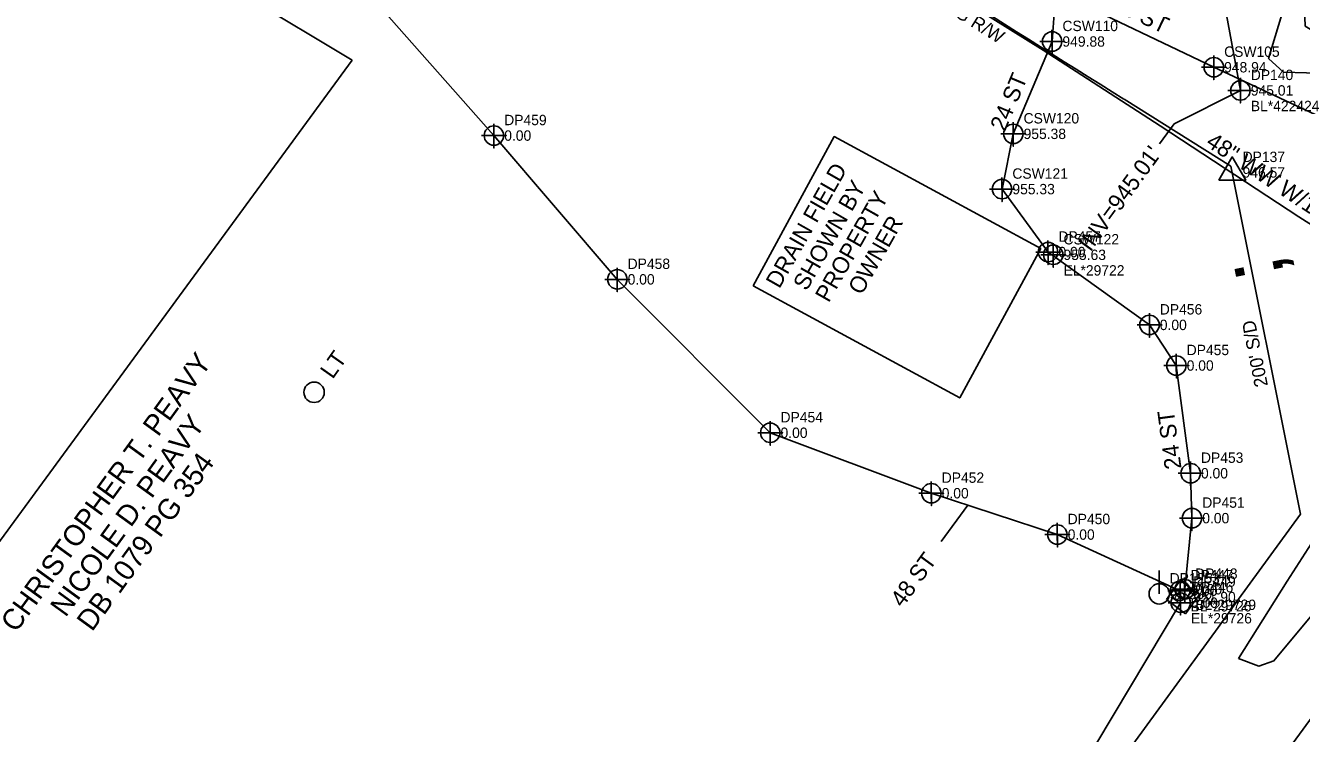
# Model space of a CAD drawing. Extents: x 1182322 to 1186765, y 572295 to 575411.
# Drawn here: x 1183932.5 to 1184239.9, y 573683.5 to 573854 of the extents above; entities that cross this region are included whole.
import ezdxf

# ---------------------------------------------------------------- set-up
doc = ezdxf.new("R2010")
doc.units = 0
for name, color, linetype in [('COGO Default Chain', 7, 'Continuous'), ('Exist Guardrail', 7, 'Continuous'), ('Exist Horizontal Alignment', 7, 'Continuous'), ('Exist Other Culture Area Outline', 7, 'Continuous'), ('Exist Other Culture Area Outline Text', 7, 'Continuous'), ('Exist Other Culture Fence Line', 7, 'Continuous'), ('Exist Other Culture Fence Line Text', 7, 'Continuous'), ('Exist Property Deed Book Text', 7, 'Continuous'), ('Exist Property Owner Text', 7, 'Continuous'), ('Exist Right of Way Control of Access CA Symbol CELL', 7, 'Continuous'), ('Exist Right of Way Line', 7, 'Continuous'), ('Exist Right of Way Line Text', 7, 'Continuous'), ('Exist Right of Way Monument CELL', 7, 'Continuous'), ('Exist Right of Way Monument Cogo Elevation', 7, 'Continuous'), ('Exist Right of Way Monument Cogo Number', 7, 'Continuous'), ('Exist Structure Minor Pipes RCP 24 Inch', 7, 'Continuous'), ('Exist Structure Minor Pipes RCP 24 Inch Cogo Comment', 7, 'Continuous'), ('Exist Structure Minor Pipes RCP 24 Inch Cogo Elevation', 7, 'Continuous'), ('Exist Structure Minor Pipes RCP 24 Inch Cogo Number', 7, 'Continuous'), ('Exist Structure Minor Pipes RCP 24 Inch Cogo Point CELL', 7, 'Continuous'), ('Exist Structure Minor Pipes RCP 24 Inch Invert', 7, 'Continuous'), ('Exist Structure Minor Pipes RCP 24 Inch Leader', 7, 'Continuous'), ('Exist Utilities Other Pole CELL', 7, 'Continuous'), ('Exist Utilities Other Pole Text', 7, 'Continuous'), ('Exist Utilities Power Pole CELL', 7, 'Continuous'), ('Exist Utilities Power Pole Cogo Elevation', 7, 'Continuous'), ('Exist Utilities Power Pole Cogo Number', 7, 'Continuous'), ('Exist Utilities Telephone Hand Hole CELL', 7, 'Continuous'), ('Exist Utilities Telephone Hand Hole Cogo Elevation', 7, 'Continuous'), ('Exist Utilities Telephone Hand Hole Cogo Number', 7, 'Continuous'), ('Exist Utilities Telephone UG Conduit SUE LOS B', 7, 'Continuous'), ('Exist Utilities Telephone UG Conduit SUE LOS B Cogo Comment', 7, 'Continuous'), ('Exist Utilities Telephone UG Conduit SUE LOS B Cogo Elevation', 7, 'Continuous'), ('Exist Utilities Telephone UG Conduit SUE LOS B Cogo Number', 7, 'Continuous'), ('Exist Utilities Telephone UG Conduit SUE LOS B Cogo Point CELL', 7, 'Continuous'), ('Exist Utilities Telephone UG Conduit SUE LOS B Leader', 7, 'Continuous'), ('Exist Utilities Telephone UG Conduit SUE LOS B Text', 7, 'Continuous'), ('Exist Vegetation Hedge Row', 7, 'Continuous'), ('Sheet Layout Plan Border', 7, 'Continuous')]:
    doc.layers.add(name, color=color, linetype=linetype)

msp = doc.modelspace()

# ---------------------------------------------------------------- linework, layer by layer
at = {"layer": 'COGO Default Chain'}
msp.add_arc((1124762.27, 616900.03), 73539.16, 323.6095929, 324.1030428, dxfattribs=at)
at = {"layer": 'Exist Guardrail'}
msp.add_lwpolyline([(1184110.33, 573506.92), (1184130.54, 573534.34), (1184155.27, 573568.07), (1184186.68, 573611.03), (1184216.05, 573651.34), (1184250.31, 573698.26), (1184296.53, 573761.98), (1184304.74, 573774.22), (1184309.5, 573782.03), (1184314.68, 573793.24), (1184315.95, 573797.84), (1184316.69, 573804.7), (1184316.43, 573809.21), (1184314.08, 573817.02), (1184312.23, 573821.63), (1184307.47, 573830.27), (1184301.17, 573839.67), (1184294.78, 573847.1), (1184289.35, 573852.18), (1184272.59, 573863.91), (1184251.29, 573877.57), (1184217.33, 573899.26), (1184190.41, 573916.67), (1184168.05, 573930.98)], dxfattribs=at)
at = {"layer": 'Exist Horizontal Alignment'}
msp.add_arc((1124762.27, 616900.03), 73539.16, 323.6095929, 324.1030428, dxfattribs=at)
at = {"layer": 'Exist Other Culture Area Outline'}
msp.add_lwpolyline([(1184107.8, 573791.33), (1184157.55, 573764.34), (1184177.07, 573800.33), (1184127.32, 573827.31), (1184107.8, 573791.33)], dxfattribs=at)
at = {"layer": 'Exist Other Culture Fence Line'}
msp.add_lwpolyline([(1184129.53, 573878.39), (1184142.55, 573870.04), (1184177.6, 573848.11), (1184205.83, 573829.88), (1184239.24, 573807.93), (1184260.72, 573794.32), (1184269.26, 573788.27)], dxfattribs=at)
at = {"layer": 'Exist Right of Way Control of Access CA Symbol CELL'}
msp.add_line((1184226.94, 573799.82), (1184226.94, 573799.82), dxfattribs=at)
at = {"layer": 'Exist Right of Way Line'}
for p in [(1184197.11, 573836.31), (1184239.62, 573736.37)]:
    msp.add_line(p, (1184222.88, 573820.15), dxfattribs=at)
for centre, radius, start, end in [((1195941.73, 592569.89), 22110.71, 237.351741, 237.915207), ((1124762.27, 616900.03), 73489.16, 323.6095929, 324.0310095)]:
    msp.add_arc(centre, radius, start, end, dxfattribs=at)
at = {"layer": 'Exist Right of Way Monument CELL'}
msp.add_line((1184223.18, 573818.66), (1184223.18, 573818.66), dxfattribs=at)
msp.add_lwpolyline([(1184219.93, 573816.77), (1184223.18, 573822.41), (1184226.43, 573816.77)], close=True, dxfattribs=at)
at = {"layer": 'Exist Structure Minor Pipes RCP 24 Inch'}
msp.add_line((1184225.16, 573838.41), (1184182.34, 574071.98), dxfattribs=at)
at = {"layer": 'Exist Structure Minor Pipes RCP 24 Inch Cogo Point CELL'}
msp.add_lwpolyline([(1184225.16, 573841.41), (1184225.16, 573835.41), (1184225.16, 573838.41), (1184228.16, 573838.41), (1184222.16, 573838.41)], dxfattribs=at)
msp.add_circle((1184225.16, 573838.41), 2.34, dxfattribs=at)
at = {"layer": 'Exist Structure Minor Pipes RCP 24 Inch Leader'}
msp.add_lwpolyline([(1184225.16, 573838.41), (1184209.21, 573830.39), (1184205.68, 573825.54)], dxfattribs=at)
at = {"layer": 'Exist Utilities Other Pole CELL'}
msp.add_circle((1184001.99, 573765.69), 2.46, dxfattribs=at)
at = {"layer": 'Exist Utilities Power Pole CELL'}
for q in [(1184205.61, 573722.75), (1184205.61, 573717.13)]:
    msp.add_line((1184205.61, 573717.13), q, dxfattribs=at)
msp.add_circle((1184205.61, 573717.13), 2.45, dxfattribs=at)
at = {"layer": 'Exist Utilities Telephone Hand Hole CELL'}
for p, q in [((1184210.68, 573720.36), (1184207.31, 573715.74)), ((1184215.3, 573716.99), (1184210.68, 573720.36)), ((1184211.3, 573716.36), (1184211.3, 573716.36)), ((1184211.93, 573712.36), (1184215.3, 573716.99)), ((1184207.31, 573715.74), (1184211.93, 573712.36))]:
    msp.add_line(p, q, dxfattribs=at)
at = {"layer": 'Exist Utilities Telephone UG Conduit SUE LOS B'}
for points in [[(1184210.63, 573717.89), (1184181.04, 573731.42), (1184150.69, 573741.38), (1184111.86, 573755.94), (1184075.03, 573792.9), (1184045.3, 573827.54), (1184014.43, 573862.52), (1183980.03, 573902.29), (1183947.95, 573939.47), (1183913, 573967.93)], [(1184180.49, 573860.41), (1184179.78, 573850.2), (1184170.42, 573827.95), (1184167.72, 573814.64), (1184178.81, 573799.47)], [(1184182.02, 573861.57), (1184218.73, 573844), (1184250.56, 573829.18), (1184284.14, 573810.22), (1184301.94, 573798.27), (1184322.33, 573794.9)], [(1184211.74, 573718.25), (1184213.46, 573735.37), (1184213.15, 573746.19), (1184209.71, 573772.14), (1184203.23, 573781.93), (1184178.81, 573799.47)], [(1184020.78, 573306.4), (1183988.14, 573330.66), (1183985.98, 573336.24), (1183991.53, 573344.95), (1184017.37, 573382.34), (1184043.22, 573419.6), (1184071.03, 573458.88), (1184092.18, 573492.71), (1184101.38, 573521.29), (1184118.41, 573555.81), (1184137.37, 573593.76), (1184158.33, 573627.01), (1184186.36, 573674.25), (1184210.73, 573715)]]:
    msp.add_lwpolyline(points, dxfattribs=at)
at = {"layer": 'Exist Utilities Telephone UG Conduit SUE LOS B Cogo Point CELL'}
for points in [[(1184179.76, 573853.02), (1184179.8, 573847.2), (1184179.78, 573850.2), (1184182.8, 573850.2), (1184176.8, 573850.2)], [(1184218.72, 573846.81), (1184218.75, 573841), (1184218.73, 573844), (1184221.75, 573844), (1184215.75, 573844)], [(1184045.28, 573830.35), (1184045.31, 573824.54), (1184045.3, 573827.54), (1184048.31, 573827.54), (1184042.31, 573827.54)], [(1184170.4, 573830.77), (1184170.44, 573824.95), (1184170.42, 573827.95), (1184173.44, 573827.95), (1184167.44, 573827.95)], [(1184167.7, 573817.46), (1184167.73, 573811.64), (1184167.72, 573814.64), (1184170.73, 573814.64), (1184164.73, 573814.64)], [(1184178.79, 573802.29), (1184178.83, 573796.47), (1184178.81, 573799.47), (1184181.83, 573799.47), (1184175.83, 573799.47)], [(1184180.02, 573801.63), (1184180.06, 573795.81), (1184180.04, 573798.81), (1184183.06, 573798.81), (1184177.06, 573798.81)], [(1184075.01, 573795.71), (1184075.04, 573789.9), (1184075.03, 573792.9), (1184078.04, 573792.9), (1184072.04, 573792.9)], [(1184203.22, 573784.75), (1184203.25, 573778.93), (1184203.23, 573781.93), (1184206.25, 573781.93), (1184200.25, 573781.93)], [(1184209.69, 573774.95), (1184209.73, 573769.14), (1184209.71, 573772.14), (1184212.73, 573772.14), (1184206.73, 573772.14)], [(1184111.85, 573758.76), (1184111.88, 573752.94), (1184111.86, 573755.94), (1184114.88, 573755.94), (1184108.88, 573755.94)], [(1184213.14, 573749), (1184213.17, 573743.19), (1184213.15, 573746.19), (1184216.17, 573746.19), (1184210.17, 573746.19)], [(1184150.67, 573744.19), (1184150.7, 573738.38), (1184150.69, 573741.38), (1184153.7, 573741.38), (1184147.7, 573741.38)], [(1184213.45, 573738.19), (1184213.48, 573732.37), (1184213.46, 573735.37), (1184216.48, 573735.37), (1184210.48, 573735.37)], [(1184181.02, 573734.23), (1184181.05, 573728.42), (1184181.04, 573731.42), (1184184.05, 573731.42), (1184178.05, 573731.42)], [(1184210.61, 573720.71), (1184210.64, 573714.89), (1184210.63, 573717.89), (1184213.64, 573717.89), (1184207.64, 573717.89)], [(1184211.72, 573721.06), (1184211.76, 573715.25), (1184211.74, 573718.25), (1184214.76, 573718.25), (1184208.76, 573718.25)], [(1184210.72, 573717.82), (1184210.75, 573712), (1184210.73, 573715), (1184213.75, 573715), (1184207.75, 573715)]]:
    msp.add_lwpolyline(points, dxfattribs=at)
for centre in [(1184179.8, 573850.2), (1184218.75, 573844), (1184045.31, 573827.54), (1184170.44, 573827.95), (1184167.73, 573814.64), (1184178.83, 573799.47), (1184180.06, 573798.81), (1184075.04, 573792.9), (1184203.25, 573781.93), (1184209.73, 573772.14), (1184111.88, 573755.94), (1184213.17, 573746.19), (1184150.7, 573741.38), (1184213.48, 573735.37), (1184181.05, 573731.42), (1184210.64, 573717.89), (1184211.76, 573718.25), (1184210.75, 573715)]:
    msp.add_circle(centre, 2.34, dxfattribs=at)
at = {"layer": 'Exist Utilities Telephone UG Conduit SUE LOS B Leader'}
msp.add_line((1184159.46, 573738.5), (1184153.08, 573729.74), dxfattribs=at)
at = {"layer": 'Exist Vegetation Hedge Row'}
for points in [[(1184237.54, 573864.71), (1184240.37, 573864.51), (1184240.79, 573853.93), (1184249.52, 573848.58), (1184259.9, 573853.49), (1184252.15, 573842.36), (1184235.57, 573842.82), (1184231.96, 573846.08), (1184237.54, 573864.71)], [(1184224.73, 573701.59), (1184236.44, 573720.17), (1184252.33, 573744.89), (1184263.56, 573761.52), (1184285.45, 573782.18), (1184295.37, 573787.41), (1184296.31, 573783.3), (1184261.21, 573734.64), (1184233.21, 573701), (1184229.56, 573699.73), (1184224.73, 573701.59)]]:
    msp.add_lwpolyline(points, dxfattribs=at)
at = {"layer": 'Sheet Layout Plan Border'}
for q in [(1183494.54, 574156.56), (1183580.54, 573258.1)]:
    msp.add_line((1184011.14, 573845.69), q, dxfattribs=at)

# ---------------------------------------------------------------- texts
at = {"layer": 'Exist Other Culture Area Outline Text'}
for s, p in [('DRAIN FIELD ', (1184114.08, 573790.48)), ('SHOWN BY ', (1184120.65, 573789.9)), ('PROPERTY ', (1184125.96, 573787.1)), ('OWNER', (1184133.9, 573788.92))]:
    msp.add_text(s, height=4, rotation=60.3699, dxfattribs=at).set_placement(p)
at = {"layer": 'Exist Other Culture Fence Line Text'}
msp.add_text('48" WW W/1SBW', height=4, rotation=326.7019, dxfattribs=at).set_placement((1184216.58, 573825.21))
at = {"layer": 'Exist Property Deed Book Text'}
msp.add_text('DB 1079 PG 354', height=5, rotation=54.0376, dxfattribs=at).set_placement((1183948.5, 573707.84))
at = {"layer": 'Exist Property Owner Text'}
for s, p in [('CHRISTOPHER T. PEAVY', (1183930.17, 573707.58)), ('NICOLE D. PEAVY', (1183942.13, 573711.3))]:
    msp.add_text(s, height=5, rotation=54.0376, dxfattribs=at).set_placement(p)
at = {"layer": 'Exist Right of Way Control of Access CA Symbol CELL'}
msp.add_text(';', height=15, rotation=101.2998, dxfattribs=at).set_placement((1184235.77, 573793.94))
at = {"layer": 'Exist Right of Way Line Text'}
for s, rotation, p in [('EXISTING R/W', 327.7956, (1184142.02, 573865.28)), ("200' S/D", 101.2997, (1184231.81, 573767.31))]:
    msp.add_text(s, height=3.2, rotation=rotation, dxfattribs=at).set_placement(p)
at = {"layer": 'Exist Right of Way Monument Cogo Elevation'}
msp.add_text('946.57', height=2.5, dxfattribs=at).set_placement((1184225.68, 573817.41))
at = {"layer": 'Exist Right of Way Monument Cogo Number'}
msp.add_text('DP137', height=2.5, dxfattribs=at).set_placement((1184225.68, 573821.16))
at = {"layer": 'Exist Structure Minor Pipes RCP 24 Inch Cogo Comment'}
msp.add_text('BL*422424', height=2.5, dxfattribs=at).set_placement((1184227.66, 573833.41))
at = {"layer": 'Exist Structure Minor Pipes RCP 24 Inch Cogo Elevation'}
msp.add_text('945.01', height=2.5, dxfattribs=at).set_placement((1184227.66, 573837.16))
at = {"layer": 'Exist Structure Minor Pipes RCP 24 Inch Cogo Number'}
msp.add_text('DP140', height=2.5, dxfattribs=at).set_placement((1184227.66, 573840.91))
at = {"layer": 'Exist Structure Minor Pipes RCP 24 Inch Invert'}
msp.add_text("INV=945.01'", height=4, rotation=53.9157, dxfattribs=at).set_placement((1184189.01, 573799.35))
at = {"layer": 'Exist Utilities Other Pole Text'}
msp.add_text('LT', height=4, rotation=54.8611, dxfattribs=at).set_placement((1184006.46, 573768.69))
at = {"layer": 'Exist Utilities Power Pole Cogo Elevation'}
msp.add_text('952.90', height=2.5, dxfattribs=at).set_placement((1184208.11, 573715.88))
at = {"layer": 'Exist Utilities Power Pole Cogo Number'}
msp.add_text('DP1253', height=2.5, dxfattribs=at).set_placement((1184208.11, 573719.63))
at = {"layer": 'Exist Utilities Telephone Hand Hole CELL'}
for p in [(1184210.56, 573714.33), (1184213.25, 573715.55)]:
    msp.add_text('H', height=2.5, rotation=53.9157, dxfattribs=at).set_placement(p)
at = {"layer": 'Exist Utilities Telephone Hand Hole Cogo Elevation'}
msp.add_text('951.90', height=2.5, dxfattribs=at).set_placement((1184213.8, 573715.11))
at = {"layer": 'Exist Utilities Telephone Hand Hole Cogo Number'}
msp.add_text('DP449', height=2.5, dxfattribs=at).set_placement((1184213.8, 573718.86))
at = {"layer": 'Exist Utilities Telephone UG Conduit SUE LOS B Cogo Comment'}
for s, p in [('EL*29722', (1184182.54, 573793.81)), ('BL*29729', (1184214.24, 573713.25)), ('BL*29726', (1184213.13, 573712.89)), ('EL*29726', (1184213.23, 573710))]:
    msp.add_text(s, height=2.5, dxfattribs=at).set_placement(p)
at = {"layer": 'Exist Utilities Telephone UG Conduit SUE LOS B Cogo Elevation'}
for s, p in [('949.88', (1184182.28, 573848.95)), ('948.94', (1184221.23, 573842.75)), ('0.00', (1184047.8, 573826.29)), ('955.38', (1184172.92, 573826.7)), ('955.33', (1184170.22, 573813.39)), ('0.00', (1184181.31, 573798.22)), ('955.63', (1184182.54, 573797.56)), ('0.00', (1184077.53, 573791.65)), ('0.00', (1184205.73, 573780.68)), ('0.00', (1184212.21, 573770.89)), ('0.00', (1184114.36, 573754.69)), ('0.00', (1184215.65, 573744.94)), ('0.00', (1184153.19, 573740.13)), ('0.00', (1184215.96, 573734.12)), ('0.00', (1184183.54, 573730.17)), ('0.00', (1184213.13, 573716.64)), ('0.00', (1184214.24, 573717)), ('0.00', (1184213.23, 573713.75))]:
    msp.add_text(s, height=2.5, dxfattribs=at).set_placement(p)
at = {"layer": 'Exist Utilities Telephone UG Conduit SUE LOS B Cogo Number'}
for s, p in [('CSW110', (1184182.28, 573852.7)), ('CSW105', (1184221.23, 573846.5)), ('CSW120', (1184172.92, 573830.45)), ('DP459', (1184047.8, 573830.04)), ('CSW121', (1184170.22, 573817.14)), ('DP457', (1184181.31, 573801.97)), ('CSW122', (1184182.54, 573801.31)), ('DP458', (1184077.53, 573795.4)), ('DP456', (1184205.73, 573784.43)), ('DP455', (1184212.21, 573774.64)), ('DP454', (1184114.36, 573758.44)), ('DP453', (1184215.65, 573748.69)), ('DP452', (1184153.19, 573743.88)), ('DP451', (1184215.96, 573737.87)), ('DP450', (1184183.54, 573733.92)), ('DP447', (1184213.13, 573720.39)), ('DP448', (1184214.24, 573720.75)), ('DP446', (1184213.23, 573717.5))]:
    msp.add_text(s, height=2.5, dxfattribs=at).set_placement(p)
at = {"layer": 'Exist Utilities Telephone UG Conduit SUE LOS B Text'}
for s, rotation, p in [('96 ST', 334.4242, (1184193.81, 573858.14)), ('24 ST', 67.1859, (1184168.4, 573828.3)), ('24 ST', 97.5526, (1184210.97, 573747.4)), ('48 ST', 53.9157, (1184143.76, 573713.65))]:
    msp.add_text(s, height=4, rotation=rotation, dxfattribs=at).set_placement(p)

doc.saveas('drawing.dxf')
